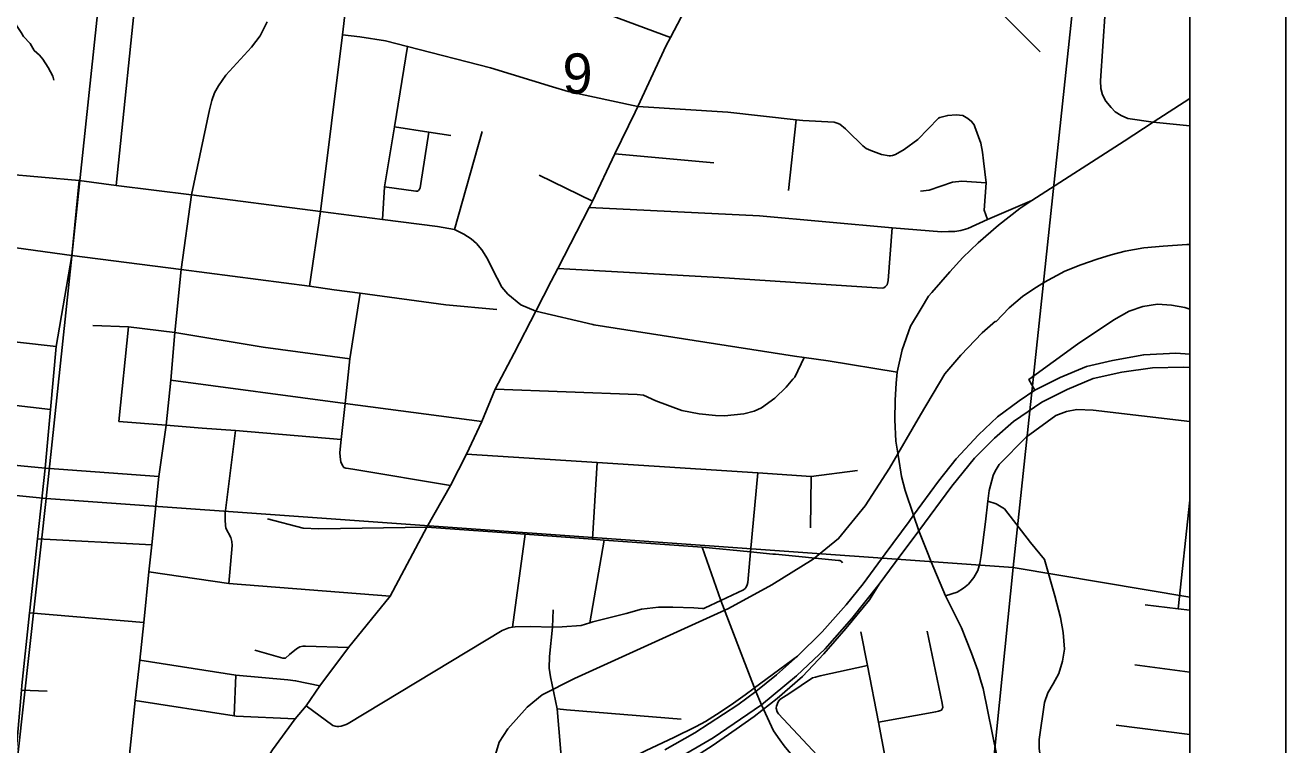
# Model space of a CAD drawing. Extents: x -8.2 to 38.5, y -0.1 to 21.9.
# Drawn here: x 7.75 to 9.063, y 16.627 to 17.376 of the extents above; entities that cross this region are included whole.
import ezdxf

# ---------------------------------------------------------------- set-up
doc = ezdxf.new("R2010")
doc.units = 0
for name, color, linetype in [('Default', 7, 'Continuous'), ('GM_X_Adjacent_County_Text', 7, 'Continuous'), ('GM_X_Airport_Location_Class_3', 7, 'Continuous'), ('GM_X_County_Road_Text', 7, 'Continuous'), ('GM_X_Interstate_Location', 7, 'Continuous'), ('GM_X_Minor_River', 7, 'Continuous'), ('GM_X_Section', 7, 'Continuous'), ('GM_X_State_Location', 7, 'Continuous'), ('GM_X_Township', 7, 'Continuous'), ('GM_X_Township_Subdivision_Text', 7, 'Continuous'), ('GM_X_Township_Text', 7, 'Continuous'), ('GM_X_US_Location', 7, 'Continuous')]:
    doc.layers.add(name, color=color, linetype=linetype)

msp = doc.modelspace()

# ---------------------------------------------------------------- linework, layer by layer
at = {"layer": 'Default'}
for points in [[(3.4133, 14.3673), (4.8235, 14.3673), (4.826, 14.3701), (4.9209, 14.4247), (5.0093, 14.4526), (5.1079, 14.4647), (5.3056, 14.4632), (5.5006, 14.42), (5.5963, 14.3828), (5.6234, 14.3673), (7.7858, 14.3673), (7.8175, 14.393), (7.9342, 14.5067), (8.01, 14.5807), (8.079, 14.6766), (8.1908, 14.868), (8.2378, 14.965), (8.3715, 15.1656), (8.4492, 15.2533), (8.7111, 15.5504), (8.81, 15.6288), (8.9073, 15.6804), (8.9634, 15.7165), (8.9634, 21.1673)], [(5.659, 13.9645), (7.7815, 13.9645), (7.785, 13.9675), (7.8175, 13.9901), (7.9343, 14.104), (7.9435, 14.1129), (8.01, 14.1778), (8.079, 14.2737), (8.1908, 14.4651), (8.2378, 14.5622), (8.3715, 14.7627), (8.7111, 15.1475), (8.81, 15.226), (8.9073, 15.2775), (8.9634, 15.3136), (8.9634, 20.7535)]]:
    msp.add_lwpolyline(points, dxfattribs=at)
for points in [[(8.9634, 16.781), (8.9634, 17.769), (8.8823, 17.7777), (8.7794, 16.8117)], [(8.9634, 15.7309), (8.9634, 16.781), (8.7794, 16.8117), (8.6736, 15.7659)]]:
    msp.add_lwpolyline(points, close=True, dxfattribs=at)
at = {"layer": 'GM_X_Adjacent_County_Text'}
for points in [[(6.8589, 17.9964), (7.8777, 17.8803), (7.7722, 16.8835), (6.7536, 16.9855)], [(7.8777, 17.8803), (8.8823, 17.7777), (8.7794, 16.8117), (7.7722, 16.8835)], [(6.7536, 16.9855), (7.7722, 16.8835), (7.66, 15.8712), (6.65, 15.9814)], [(7.7722, 16.8835), (8.7794, 16.8117), (8.6736, 15.7659), (7.66, 15.8712)]]:
    msp.add_lwpolyline(points, close=True, dxfattribs=at)
at = {"layer": 'GM_X_Airport_Location_Class_3'}
for points in [[(8.2822, 17.0786), (8.2982, 17.11), (8.305, 17.1231), (8.3378, 17.1868), (8.339, 17.1891), (8.3411, 17.1934), (8.3646, 17.2424), (8.3856, 17.286), (8.3884, 17.2919), (8.4178, 17.3552), (8.4223, 17.3635), (8.441, 17.3986)], [(7.946, 16.4217), (7.9476, 16.453), (7.9511, 16.4796), (7.9563, 16.4998), (7.9601, 16.514), (7.9683, 16.54), (7.9894, 16.5894), (7.9956, 16.6027), (8.008, 16.6219), (8.0315, 16.6543), (8.0429, 16.6676), (8.057, 16.6884), (8.0871, 16.7285), (8.1303, 16.7819), (8.1686, 16.8536), (8.1932, 16.8971), (8.2099, 16.9299), (8.226, 16.9638), (8.2398, 16.9975), (8.2596, 17.035), (8.2822, 17.0786)]]:
    msp.add_lwpolyline(points, dxfattribs=at)
at = {"layer": 'GM_X_Interstate_Location'}
for points in [[(8.9634, 17.0806), (8.9581, 17.0826), (8.9442, 17.0851), (8.9298, 17.0858), (8.9146, 17.0834), (8.9003, 17.0787), (8.8843, 17.0695), (8.8465, 17.0443), (8.7958, 17.0076), (8.8021, 16.9965)], [(8.3294, 16.3922), (8.3379, 16.4241), (8.3539, 16.4722), (8.3638, 16.4997), (8.3732, 16.5252), (8.3839, 16.5457), (8.3974, 16.5664), (8.4098, 16.5817), (8.4244, 16.5959), (8.4419, 16.6106), (8.4659, 16.626), (8.491, 16.6433), (8.5096, 16.6566), (8.5335, 16.6754), (8.5598, 16.6981), (8.5822, 16.722), (8.6051, 16.7481), (8.6296, 16.778), (8.6398, 16.7943)], [(8.5546, 16.7195), (8.5099, 16.6864), (8.5097, 16.6862), (8.5003, 16.6793), (8.4881, 16.6704), (8.4742, 16.6612), (8.4589, 16.6515), (8.4493, 16.646), (8.4259, 16.6347), (8.3971, 16.6211), (8.2495, 16.5475), (8.2195, 16.5276), (8.1943, 16.5081), (8.1731, 16.4888), (8.1558, 16.4714), (8.1295, 16.4399), (8.1088, 16.4109)]]:
    msp.add_lwpolyline(points, dxfattribs=at)
at = {"layer": 'GM_X_Minor_River'}
msp.add_lwpolyline([(7.7395, 17.3818), (7.7413, 17.376), (7.746, 17.369), (7.7486, 17.3647), (7.7556, 17.3573), (7.7596, 17.3503), (7.7651, 17.3452), (7.7685, 17.341), (7.7743, 17.3324), (7.779, 17.3235), (7.78, 17.3193)], dxfattribs=at)
at = {"layer": 'GM_X_Section'}
msp.add_lwpolyline([(5.659, 13.9645), (7.7815, 13.9645), (7.785, 13.9675), (7.8175, 13.9901), (7.9343, 14.104), (7.9435, 14.1129), (8.01, 14.1778), (8.079, 14.2737), (8.1908, 14.4651), (8.2378, 14.5622), (8.3715, 14.7627), (8.7111, 15.1475), (8.81, 15.226), (8.9073, 15.2775), (8.9634, 15.3136), (8.9634, 20.7645)], dxfattribs=at)
at = {"layer": 'GM_X_State_Location'}
for points in [[(8.4165, 16.622), (8.4479, 16.6396), (8.4926, 16.6687), (8.5113, 16.6827), (8.5327, 16.6999), (8.5546, 16.7195), (8.5804, 16.7449), (8.6054, 16.7727), (8.6232, 16.7948), (8.6462, 16.8259), (8.671, 16.8595), (8.6757, 16.8663), (8.7016, 16.9018), (8.7199, 16.9248), (8.7433, 16.9498), (8.763, 16.9688), (8.7855, 16.9853), (8.8021, 16.9965), (8.8285, 17.0096), (8.8558, 17.021), (8.883, 17.0274), (8.9154, 17.0333), (8.949, 17.0348), (8.9634, 17.034)], [(8.4269, 16.611), (8.4668, 16.6344), (8.5172, 16.6686), (8.5537, 16.6989), (8.5835, 16.7272), (8.6114, 16.7586), (8.6398, 16.7943), (8.6564, 16.8168), (8.6813, 16.8498), (8.7156, 16.8963), (8.7392, 16.9255), (8.7599, 16.9465), (8.7798, 16.9639), (8.8092, 16.984), (8.8355, 16.9972), (8.8628, 17.0086), (8.8926, 17.0152), (8.9246, 17.0196), (8.957, 17.0204), (8.9634, 17.02)]]:
    msp.add_lwpolyline(points, dxfattribs=at)
at = {"layer": 'GM_X_Township'}
for p, q in [((9.0634, 20.8645), (9.0634, 13.8645)), ((8.9634, 20.7645), (8.9634, 13.9645))]:
    msp.add_line(p, q, dxfattribs=at)
at = {"layer": 'GM_X_Township_Subdivision_Text'}
for p, q in [((8.5454, 17.2042), (8.5532, 17.2781)), ((8.1975, 17.1636), (8.2261, 17.2658)), ((8.3646, 17.2424), (8.4675, 17.233)), ((8.2857, 17.2202), (8.3411, 17.1934)), ((7.6426, 17.1581), (7.7987, 17.1368)), ((7.8478, 16.9639), (7.858, 17.0622)), ((8.3411, 16.8412), (8.3459, 16.9211)), ((8.5691, 16.9066), (8.5683, 16.8529)), ((8.9512, 16.7687), (8.9634, 16.8818)), ((7.7632, 16.8416), (7.8823, 16.8352)), ((8.2578, 16.7497), (8.271, 16.8463)), ((8.3385, 16.7542), (8.3534, 16.8403)), ((7.7549, 16.7647), (7.8738, 16.7545)), ((8.2996, 16.7495), (8.3002, 16.7678)), ((8.9061, 16.7104), (8.9634, 16.7028)), ((7.9678, 16.6574), (7.9698, 16.6995)), ((7.7463, 16.6839), (7.7732, 16.6831)), ((7.8647, 16.6731), (7.9678, 16.6574)), ((8.8866, 16.6475), (8.9634, 16.638))]:
    msp.add_line(p, q, dxfattribs=at)
for points in [[(8.5844, 17.5721), (8.7079, 17.4485), (8.8076, 17.3487)], [(7.8449, 17.2096), (7.8682, 17.4355), (7.8698, 17.4515), (7.871, 17.4566), (7.8723, 17.4598), (7.8736, 17.4621), (7.8786, 17.4677), (7.9142, 17.504)], [(8.0464, 17.1047), (8.0579, 17.1826), (8.0808, 17.3663), (8.082, 17.3784), (8.0923, 17.4683)], [(8.0923, 17.4683), (8.1053, 17.4659), (8.1085, 17.4658), (8.1131, 17.4654), (8.1216, 17.464), (8.1432, 17.4586), (8.1756, 17.4499), (8.2461, 17.426), (8.3407, 17.3939), (8.4223, 17.3635)], [(8.0808, 17.3663), (8.0989, 17.3643), (8.1254, 17.3602), (8.1485, 17.3543), (8.2348, 17.3322), (8.2997, 17.3124), (8.3159, 17.3074), (8.3884, 17.2919), (8.482, 17.286), (8.5532, 17.2781), (8.5604, 17.2773), (8.5929, 17.2754), (8.5961, 17.2745), (8.599, 17.2733), (8.6046, 17.2686), (8.6067, 17.2665), (8.6227, 17.2507), (8.6264, 17.2481), (8.631, 17.2459), (8.6423, 17.2418), (8.6502, 17.2405), (8.6516, 17.2405), (8.6536, 17.2408), (8.6567, 17.2419), (8.6659, 17.247), (8.6802, 17.2573), (8.7016, 17.2796), (8.703, 17.2802), (8.7112, 17.2825), (8.7199, 17.283), (8.7271, 17.2825), (8.7323, 17.2793), (8.7361, 17.2762), (8.7386, 17.2728), (8.7395, 17.2705), (8.7458, 17.2535), (8.7475, 17.2443), (8.7484, 17.2352), (8.7513, 17.2122), (8.7491, 17.1837), (8.7526, 17.1743)], [(8.1224, 17.1742), (8.1246, 17.2083), (8.1348, 17.2706), (8.1485, 17.3543)], [(8.1348, 17.2706), (8.1707, 17.2651), (8.1937, 17.2616)], [(8.1246, 17.2083), (8.1573, 17.2035), (8.1589, 17.2037), (8.1601, 17.2045), (8.1611, 17.2058), (8.1616, 17.2072), (8.1623, 17.2115), (8.1707, 17.2651)], [(8.6827, 17.2035), (8.6919, 17.2047), (8.7163, 17.213), (8.726, 17.214), (8.7513, 17.2122)], [(8.3378, 17.1868), (8.5151, 17.1779), (8.6533, 17.1653), (8.7049, 17.1614), (8.7119, 17.1616), (8.7187, 17.1618), (8.725, 17.1628), (8.7321, 17.1648), (8.7526, 17.1743), (8.7989, 17.1938)], [(8.6428, 17.1025), (8.6447, 17.103), (8.6464, 17.1042), (8.6481, 17.1061), (8.6493, 17.1105), (8.6533, 17.1653)], [(7.7987, 17.1368), (7.9126, 17.1222), (8.0464, 17.1047), (8.0722, 17.1008), (8.0993, 17.0973), (8.1883, 17.0853), (8.2414, 17.0805)], [(8.305, 17.1231), (8.473, 17.1138), (8.6428, 17.1025)], [(8.0822, 16.9158), (8.0803, 16.9185), (8.0791, 16.9218), (8.0782, 16.9269), (8.078, 16.9315), (8.0794, 16.9451), (8.0835, 16.9827), (8.0884, 17.029), (8.0993, 17.0973)], [(7.4915, 17.0742), (7.5611, 17.0665), (7.6285, 17.059), (7.6305, 17.0588), (7.7825, 17.0418)], [(7.8208, 17.0637), (7.858, 17.0622), (7.9062, 17.0565), (7.998, 17.0413), (8.0884, 17.029)], [(8.2398, 16.9975), (8.3879, 16.9919), (8.3944, 16.9913), (8.4071, 16.9854), (8.4343, 16.9753), (8.4524, 16.9718), (8.4693, 16.9701), (8.4786, 16.9698), (8.4987, 16.9716), (8.5096, 16.9747), (8.5171, 16.9781), (8.531, 16.988), (8.543, 16.9996), (8.55, 17.0077), (8.5519, 17.01), (8.5617, 17.0304)], [(7.4847, 17.0106), (7.6225, 16.9944), (7.6305, 16.9934), (7.7766, 16.9762)], [(7.9021, 17.007), (8.0835, 16.9827), (8.226, 16.9638)], [(7.8478, 16.9639), (7.897, 16.9598), (7.9346, 16.957), (7.9693, 16.9544), (8.0794, 16.9451)], [(7.9623, 16.795), (7.9658, 16.8346), (7.9656, 16.8389), (7.9645, 16.843), (7.9594, 16.8526), (7.9588, 16.8558), (7.9585, 16.8609), (7.9586, 16.8683), (7.9693, 16.9544)], [(8.2099, 16.9299), (8.3459, 16.9211), (8.5134, 16.9102), (8.5691, 16.9066), (8.6174, 16.9128)], [(8.0822, 16.9158), (8.0844, 16.9152), (8.087, 16.9148), (8.0938, 16.9137), (8.1932, 16.8971)], [(8.0429, 16.6676), (8.0708, 16.6471), (8.073, 16.6466), (8.075, 16.6462), (8.0771, 16.6462), (8.0795, 16.6465), (8.0845, 16.6482), (8.0868, 16.6494), (8.2471, 16.746), (8.2541, 16.7489), (8.2578, 16.7497), (8.2607, 16.7498), (8.2761, 16.7504), (8.2996, 16.7495), (8.3097, 16.75), (8.3293, 16.7513), (8.3385, 16.7542), (8.3415, 16.7551), (8.3762, 16.7638), (8.3923, 16.7684), (8.4101, 16.7703), (8.425, 16.7704), (8.4466, 16.7699), (8.4557, 16.7689), (8.4572, 16.769), (8.4587, 16.7696), (8.4749, 16.7774), (8.4986, 16.7886), (8.5002, 16.7898), (8.5013, 16.7912), (8.5023, 16.7937), (8.5029, 16.7961), (8.5059, 16.828), (8.5134, 16.9102)], [(8.8085, 16.6092), (8.8066, 16.6233), (8.8066, 16.6328), (8.8121, 16.6713), (8.8156, 16.6813), (8.8209, 16.6907), (8.8268, 16.7015), (8.8309, 16.7141), (8.8328, 16.7268), (8.8316, 16.744), (8.8287, 16.7597), (8.8228, 16.7822), (8.8119, 16.8202), (8.7975, 16.8377), (8.7703, 16.8728), (8.7618, 16.8782), (8.753, 16.8808)], [(8.0025, 16.8624), (8.0399, 16.8528), (8.0562, 16.8521), (8.1686, 16.8536)], [(8.4553, 16.8329), (8.5059, 16.828), (8.5292, 16.8258), (8.5319, 16.8255)], [(8.5319, 16.8255), (8.5976, 16.8192), (8.5989, 16.8189), (8.5997, 16.8187), (8.6004, 16.8183), (8.601, 16.8178), (8.6017, 16.8165)], [(7.8792, 16.8072), (7.9623, 16.795), (8.1303, 16.7819)], [(8.917, 16.7728), (8.9512, 16.7687), (8.9634, 16.7672)], [(8.3098, 16.5988), (8.3043, 16.6644), (8.2974, 16.6978), (8.296, 16.707), (8.2963, 16.7191), (8.2996, 16.7495)], [(8.6542, 16.5722), (8.6461, 16.6139), (8.639, 16.6506), (8.6275, 16.7096), (8.6207, 16.7449)], [(8.639, 16.6506), (8.6988, 16.6616), (8.7017, 16.6621), (8.7046, 16.6632), (8.7061, 16.6659), (8.7056, 16.6705), (8.6898, 16.7453)], [(7.9893, 16.7256), (8.0187, 16.7172), (8.0202, 16.7172), (8.0213, 16.7175), (8.0257, 16.7213), (8.0327, 16.7269), (8.0362, 16.7291), (8.0393, 16.7297), (8.0423, 16.7297), (8.0871, 16.7285)], [(7.8697, 16.7152), (7.9698, 16.6995), (8.024, 16.6948), (8.0319, 16.6938), (8.057, 16.6884)], [(8.5325, 16.6653), (8.5329, 16.6674), (8.5346, 16.672), (8.5365, 16.6743), (8.5466, 16.681), (8.5705, 16.6967), (8.5735, 16.6977), (8.5784, 16.699), (8.6275, 16.7096)], [(8.3043, 16.6644), (8.3142, 16.6636), (8.344, 16.6611), (8.4335, 16.6538)], [(8.5325, 16.6653), (8.5336, 16.6614), (8.535, 16.6592), (8.5957, 16.5946)], [(7.9678, 16.6574), (7.97, 16.6571), (8.0315, 16.6543)]]:
    msp.add_lwpolyline(points, dxfattribs=at)
at = {"layer": 'GM_X_Township_Text'}
for p, q in [((8.2822, 17.0786), (8.3415, 17.0647)), ((7.7711, 16.9152), (7.8894, 16.9064))]:
    msp.add_line(p, q, dxfattribs=at)
for points in [[(8.733, 17.549), (8.829, 17.4556), (8.8665, 17.4181), (8.8704, 17.4111), (8.8736, 17.4032), (8.8752, 17.3907), (8.8703, 17.3187), (8.8708, 17.3106), (8.8723, 17.3041), (8.876, 17.2975), (8.8814, 17.2906), (8.8856, 17.2861), (8.892, 17.2823), (8.899, 17.2793), (8.9253, 17.2756), (8.9634, 17.2718)], [(7.8406, 16.436), (7.8588, 16.6169), (7.8647, 16.6731), (7.8697, 16.7152), (7.8738, 16.7545), (7.8792, 16.8072), (7.8823, 16.8352), (7.8894, 16.9064), (7.897, 16.9598), (7.9021, 17.007), (7.9062, 17.0565), (7.9126, 17.1222), (7.9234, 17.1997), (7.9423, 17.2883), (7.9446, 17.2981), (7.9476, 17.306), (7.9515, 17.3133), (7.9594, 17.3244), (7.9859, 17.3537), (7.995, 17.3655), (8.0023, 17.3799)], [(8.7905, 17.1883), (8.7989, 17.1938), (8.8951, 17.2556), (8.9253, 17.2756), (8.9634, 17.3002)], [(7.5124, 17.2423), (7.6492, 17.2288), (7.8065, 17.2149), (7.8449, 17.2096), (7.9234, 17.1997), (8.0579, 17.1826), (8.1224, 17.1742), (8.1796, 17.1668), (8.1975, 17.1636), (8.2072, 17.159), (8.2148, 17.1539), (8.2205, 17.1491), (8.2259, 17.1427), (8.2317, 17.1333), (8.237, 17.1223), (8.2468, 17.1037), (8.2531, 17.0963), (8.2667, 17.0853), (8.2822, 17.0786)], [(7.6765, 15.8737), (7.6685, 15.881), (7.6653, 15.8888), (7.665, 15.8995), (7.6667, 15.9216), (7.6674, 15.9837), (7.6793, 16.0269), (7.6931, 16.161), (7.7053, 16.2759), (7.7084, 16.3088), (7.7234, 16.4541), (7.7293, 16.5014), (7.7348, 16.5524), (7.7463, 16.6839), (7.7468, 16.6888), (7.7549, 16.7647), (7.7552, 16.7672), (7.7632, 16.8416), (7.7711, 16.9152), (7.7766, 16.9762), (7.7825, 17.0418), (7.7987, 17.1368), (7.8065, 17.2149)], [(8.6946, 17.0982), (8.7134, 17.1198), (8.727, 17.1346), (8.7428, 17.1497), (8.7641, 17.1683), (8.7863, 17.1856), (8.7905, 17.1883)], [(8.6834, 17.0813), (8.6912, 17.0944), (8.6946, 17.0982)], [(8.6895, 16.829), (8.6813, 16.8498), (8.6757, 16.8663), (8.6668, 16.892), (8.6631, 16.9064), (8.6598, 16.9267), (8.6571, 16.9433), (8.6563, 16.9654), (8.6566, 16.9861), (8.6576, 17.0037), (8.6585, 17.0153), (8.6638, 17.0384), (8.6724, 17.0629), (8.6834, 17.0813)], [(8.3415, 17.0647), (8.3425, 17.0644), (8.5516, 17.0319)], [(8.5516, 17.0319), (8.5617, 17.0304), (8.5866, 17.0269), (8.6585, 17.0153)], [(8.709, 16.7823), (8.7209, 16.7862), (8.7275, 16.7901), (8.7328, 16.7944), (8.7385, 16.8013), (8.7425, 16.8086), (8.7447, 16.816), (8.7461, 16.8244), (8.7506, 16.8594), (8.753, 16.8808), (8.7543, 16.892), (8.7585, 16.9075), (8.7605, 16.912), (8.7649, 16.9191), (8.7928, 16.9474), (8.8237, 16.97), (8.8348, 16.9743), (8.8458, 16.9764), (8.8629, 16.9756), (8.9634, 16.9638)], [(7.288, 16.9626), (7.4765, 16.9456), (7.4778, 16.9455), (7.6171, 16.9308), (7.6242, 16.9301), (7.6946, 16.9226), (7.7711, 16.9152)], [(8.1686, 16.8536), (8.271, 16.8463), (8.3411, 16.8412), (8.3534, 16.8403), (8.4553, 16.8329), (8.4749, 16.7774), (8.4961, 16.7222)], [(8.7766, 16.5601), (8.7728, 16.5702), (8.7705, 16.5786), (8.7625, 16.6156), (8.7482, 16.6858), (8.7462, 16.6923), (8.7425, 16.7044), (8.7361, 16.7226), (8.7255, 16.7488), (8.709, 16.7823), (8.694, 16.8176), (8.6895, 16.829)], [(8.4961, 16.7222), (8.5113, 16.6827), (8.5172, 16.6686), (8.5296, 16.6418), (8.5363, 16.6324)], [(8.5363, 16.6324), (8.5408, 16.6262), (8.5589, 16.6043), (8.5732, 16.5859), (8.592, 16.5731), (8.6523, 16.5253)]]:
    msp.add_lwpolyline(points, dxfattribs=at)
at = {"layer": 'GM_X_US_Location'}
for points in [[(8.9634, 17.1482), (8.9603, 17.1482), (8.9355, 17.1463), (8.9154, 17.1445), (8.8961, 17.1413), (8.8815, 17.1375), (8.8669, 17.1328), (8.8499, 17.1271), (8.8332, 17.1203), (8.8122, 17.1088), (8.8009, 17.1019), (8.7891, 17.0941), (8.7754, 17.082), (8.7613, 17.0676)], [(8.7611, 17.0682), (8.7471, 17.0561), (8.725, 17.033), (8.7082, 17.0133), (8.6827, 16.9708), (8.6505, 16.9153), (8.6254, 16.8758), (8.5976, 16.8419), (8.5709, 16.8205), (8.5279, 16.7936), (8.4828, 16.7691), (8.3226, 16.6963), (8.2886, 16.6793), (8.2732, 16.6663), (8.253, 16.6436), (8.2441, 16.6299), (8.2392, 16.6137)]]:
    msp.add_lwpolyline(points, dxfattribs=at)

# ---------------------------------------------------------------- texts
at = {"layer": 'GM_X_County_Road_Text'}
msp.add_text('9', height=0.0419, rotation=0, dxfattribs=at).set_placement((8.31, 17.3052))

doc.saveas('drawing.dxf')
